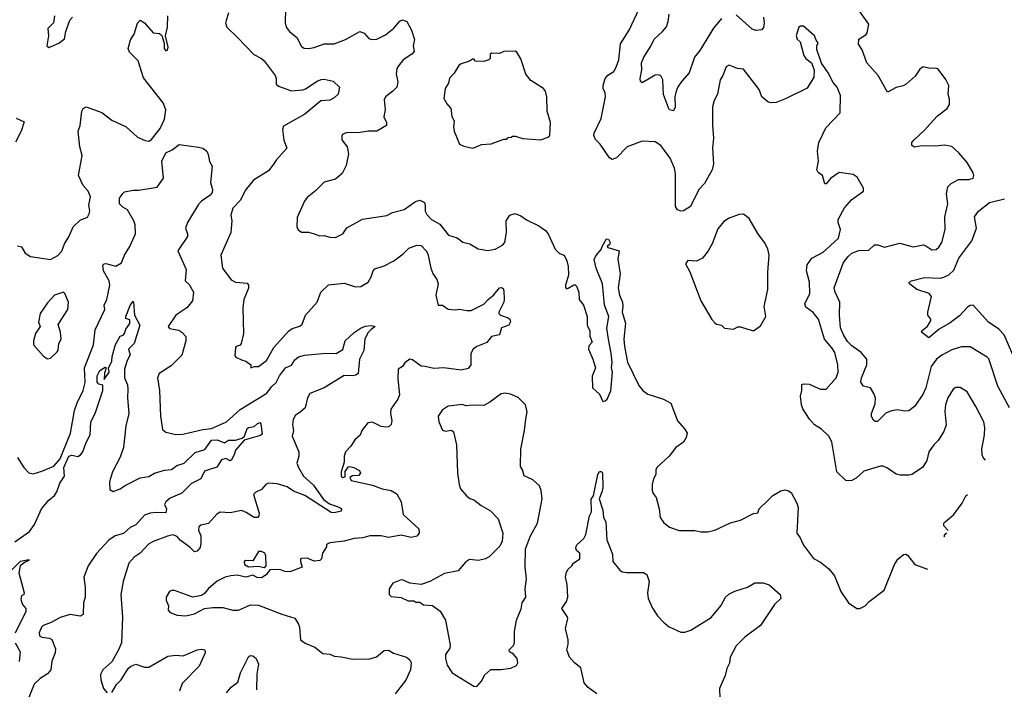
# Model space of a CAD drawing. Extents: x 2133461 to 2293071, y 753526 to 916327.
# Tile 445 of 459: x 2278490 to 2285394, y 877759 to 882458. Entities that reach past the tile are written whole.
import ezdxf

# ---------------------------------------------------------------- set-up
doc = ezdxf.new("R2010")
doc.units = 0

msp = doc.modelspace()

# ---------------------------------------------------------------- linework, layer by layer
at = {"layer": '0CON10XD'}
for points in [[(2278475, 880871.2), (2278503, 880863), (2278528.8, 880818.8), (2278565, 880795.8), (2278705, 880773.8), (2278757.3, 880802.7), (2278785, 880833.3), (2278804, 880885), (2278835.6, 880934.4), (2278865.7, 881004.3), (2278915, 881050), (2278965, 881071.2), (2278978, 881095), (2278981.2, 881115), (2278974.2, 881155.8), (2278987.5, 881215), (2278970, 881255), (2278934.5, 881294.5), (2278902, 881365), (2278927.1, 881505), (2278910.9, 881565), (2278898.9, 881675), (2278914.3, 881715.7), (2278925.8, 881815), (2278936.2, 881835), (2278955, 881846), (2279065, 881807.1), (2279135, 881753.3), (2279235.9, 881705.9), (2279315, 881632), (2279369.2, 881609.2), (2279395, 881606.2), (2279415, 881616), (2279475.4, 881695), (2279505, 881759.2), (2279514.6, 881825.4), (2279495, 881873.1), (2279358.3, 882048.3), (2279319.8, 882169.8), (2279259.7, 882229.7), (2279250, 882255), (2279268, 882315), (2279293, 882357), (2279315, 882432.5), (2279335, 882453.3), (2279365, 882436.2), (2279425, 882366.2), (2279470, 882360), (2279486.4, 882346.4), (2279503, 882293), (2279504.2, 882255), (2279515, 882240), (2279527.5, 882242.5), (2279532, 882265), (2279512.5, 882345), (2279526.9, 882405), (2279527.8, 882485)], [(2278734, 882485), (2278726.2, 882435), (2278688, 882395), (2278691.2, 882345), (2278680, 882275), (2278695, 882262.5), (2278711.7, 882268.3), (2278765, 882293.3), (2278805, 882322.5), (2278813.3, 882375), (2278842.5, 882455), (2278860, 882475)], [(2279955, 882506.2), (2279933.5, 882435), (2279942.5, 882405), (2280015.3, 882335.3), (2280132.6, 882212.6), (2280185, 882186.2), (2280205, 882168), (2280280.8, 882065), (2280288.1, 882045), (2280288, 882005), (2280305, 881990), (2280395, 881959.3), (2280475, 881965.5), (2280495, 881971.5), (2280575, 882026.9), (2280605, 882038.9), (2280625, 882039.4), (2280688.8, 882025), (2280733.3, 881983.3), (2280724.2, 881935), (2280695, 881908.6), (2280665, 881891.9), (2280601.7, 881888.3), (2280488.9, 881795), (2280339.5, 881710.5), (2280333.4, 881686.6), (2280341.4, 881611.4), (2280362.5, 881555), (2280288.2, 881471.8), (2280271.2, 881445), (2280235, 881396), (2280129.3, 881330.7), (2280072, 881258), (2280039.1, 881190.9), (2279985, 881133.8), (2279970.9, 881085), (2279978, 881045), (2279971.4, 880965), (2279900, 880805), (2279912.5, 880715), (2279972.8, 880632.8), (2280004.1, 880615.9), (2280085, 880607.5), (2280094, 880595), (2280095, 880572.5), (2280060.8, 880495), (2280053.9, 880433.9), (2280060, 880255), (2280043.3, 880185), (2280035, 880172.5), (2280007.5, 880165), (2280002.4, 880157.6), (2279999.3, 880099.3), (2280005, 880090), (2280045, 880070), (2280075, 880062.5), (2280110, 880035), (2280110, 880015), (2280137, 880023), (2280165, 880024), (2280220.9, 880065), (2280272.7, 880157.3), (2280375, 880272.9), (2280400.2, 880289.8), (2280455, 880308), (2280469.7, 880320.3), (2280495, 880383.3), (2280576, 880475), (2280602.5, 880545), (2280655, 880596.2), (2280765, 880609.2), (2280845, 880582), (2280882.5, 880585), (2280933.8, 880615), (2280955, 880652.5), (2280967.5, 880695), (2280980.9, 880709.1), (2281045, 880730), (2281114.5, 880765.5), (2281180, 880815), (2281218.8, 880855), (2281275, 880875.7), (2281305, 880872.9), (2281341.1, 880835), (2281350.9, 880815), (2281372.1, 880715), (2281387, 880677), (2281416, 880635), (2281423.8, 880605), (2281408, 880525), (2281425, 880453.3), (2281455, 880453.3), (2281495, 880426.2), (2281545, 880421.2), (2281575, 880426.7), (2281625, 880416.2), (2281655, 880418), (2281745, 880460.8), (2281774, 880495), (2281815, 880525.8), (2281854, 880575), (2281868.6, 880578.6), (2281880.5, 880570.5), (2281885.5, 880555.5), (2281886.6, 880493.4), (2281884.4, 880475), (2281848.8, 880405), (2281850, 880395), (2281862.5, 880385), (2281915, 880366), (2281928, 880355), (2281931.7, 880338.3), (2281920, 880315), (2281868.8, 880295), (2281854, 880246), (2281797.5, 880235), (2281765, 880193.3), (2281695.8, 880164.2), (2281668.8, 880145), (2281654.3, 880115), (2281654, 880035), (2281635, 880010.8), (2281585, 879998.1), (2281465, 880015.5), (2281395, 880010.9), (2281333.6, 880023.6), (2281305, 880025.5), (2281245, 880070.4), (2281225, 880074.4), (2281190, 880050), (2281174.2, 880025), (2281143.3, 880005), (2281142.1, 879937.9), (2281152.1, 879825), (2281142.2, 879795), (2281093.1, 879725), (2281089.4, 879695), (2281098.6, 879645), (2281094.1, 879615.9), (2281079.5, 879600.5), (2281055, 879597.5), (2281025, 879602.9), (2280965, 879633.8), (2280930.8, 879629.2), (2280888.8, 879575), (2280877.3, 879542.7), (2280840.3, 879509.7), (2280811.2, 879465), (2280773.8, 879426.2), (2280764.7, 879395.3), (2280766.2, 879353.8), (2280743.2, 879285), (2280745, 879254.5), (2280755, 879245.6), (2280771.2, 879248.8), (2280772.4, 879287.6), (2280795, 879318.8), (2280805, 879322), (2280832.5, 879315), (2280873.8, 879295), (2280878.8, 879275), (2280865, 879260), (2280823.9, 879256.1), (2280803.8, 879246.2), (2280814.2, 879225), (2280965, 879190.9), (2281032.5, 879165), (2281094.5, 879154.5), (2281135, 879131.2), (2281164.4, 879075), (2281179.4, 878985), (2281289.2, 878885), (2281290.8, 878855), (2281275, 878834.2), (2281235, 878824.4), (2281165, 878841.4), (2281075, 878824.5), (2281025, 878835.6), (2280945, 878836.9), (2280895, 878820.8), (2280835, 878817.1), (2280765, 878797.5), (2280665, 878786.7), (2280642.5, 878775), (2280641.7, 878758.3), (2280612.5, 878715), (2280606.7, 878675), (2280595, 878662.5), (2280555, 878657.5), (2280505, 878680), (2280465, 878677.5), (2280460, 878675), (2280460, 878655), (2280470, 878615), (2280385, 878584), (2280350, 878585), (2280315, 878600), (2280243.3, 878596.7), (2280217.7, 878562.3), (2280185, 878541.2), (2280155, 878543.3), (2280125, 878560), (2280075, 878546.7), (2280015, 878558.8), (2279970, 878555), (2279930, 878545), (2279875, 878518.8), (2279815, 878466.2), (2279785, 878430), (2279765, 878418), (2279705, 878406.2), (2279575, 878452.5), (2279555, 878452.5), (2279540, 878445), (2279517.5, 878405), (2279516.7, 878385), (2279533.3, 878345), (2279530, 878315), (2279545, 878296.7), (2279595, 878278.8), (2279653.9, 878273.9), (2279715, 878289.2), (2279785, 878326.2), (2279845, 878334), (2279915, 878333.8), (2279985, 878314), (2280023.9, 878313.9), (2280107.3, 878352.7), (2280165, 878349.2), (2280327.5, 878285), (2280418.8, 878258.8), (2280445.8, 878215), (2280451.2, 878195), (2280460, 878105), (2280492.3, 878082.3), (2280560, 878055), (2280615, 878010), (2280665, 878006), (2280695, 877992.5), (2280745, 877985.8), (2280825, 877970.8), (2280945, 877972.5), (2280992.3, 877987.7), (2281045, 878031.2), (2281075, 878033.8), (2281112.3, 878012.3), (2281203.3, 877985), (2281226, 877965), (2281235, 877947.5), (2281230.6, 877895), (2281196.9, 877823.1), (2281123.6, 877726.4)], [(2280353.8, 882535), (2280351.9, 882435), (2280359.4, 882405), (2280380.8, 882375), (2280433, 882333), (2280465, 882270), (2280485, 882256.7), (2280515, 882256), (2280555, 882262.5), (2280625, 882287.5), (2280695, 882288.6), (2280775, 882319.4), (2280875, 882374.2), (2280905, 882363.8), (2280937.5, 882325), (2280958.3, 882318.3), (2280995, 882320), (2281055, 882351.4), (2281112.6, 882397.4), (2281155, 882446.2), (2281175, 882456.7), (2281203.9, 882443.9), (2281238, 882385), (2281257.3, 882317.3), (2281248.8, 882275), (2281255.6, 882234.4), (2281238.8, 882215), (2281178, 882175), (2281145.4, 882134.6), (2281135.6, 882115), (2281128.9, 882075), (2281142.3, 882022.3), (2281134, 881985), (2281107.5, 881955), (2281055.8, 881915), (2281046, 881896), (2281053.6, 881826.4), (2281044.4, 881775), (2281061.2, 881735), (2281061.4, 881715), (2280995, 881674.3), (2280935, 881675.6), (2280864.1, 881664.1), (2280785.8, 881665.8), (2280756.7, 881655), (2280750, 881645), (2280748.8, 881615), (2280785.9, 881565.9), (2280796, 881515), (2280778.6, 881435), (2280752.1, 881377.9), (2280705, 881339.2), (2280625, 881316.2), (2280565, 881256.2), (2280505, 881210), (2280486.7, 881185), (2280435, 881070), (2280432.5, 881005), (2280443.6, 880983.6), (2280465, 880967.5), (2280515, 880966.7), (2280553.8, 880953.8), (2280595, 880941.2), (2280625, 880943.3), (2280665, 880931.2), (2280705, 880928.8), (2280755.8, 880954.2), (2280784.2, 880995.8), (2280893.2, 881056.8), (2281065, 881084.3), (2281105, 881104.2), (2281185, 881125.8), (2281265, 881181.2), (2281295, 881191.2), (2281328, 881175), (2281334.1, 881154.1), (2281333.3, 881115), (2281345, 881090.8), (2281378, 881055), (2281435, 881022), (2281496.2, 880945), (2281557.8, 880927.8), (2281597.3, 880897.3), (2281645.6, 880885.6), (2281705, 880848.8), (2281772.3, 880837.7), (2281825, 880846.2), (2281875, 880875.8), (2281891.4, 880895), (2281904.3, 880965.7), (2281900.8, 881045), (2281927.5, 881085), (2281965, 881096.7), (2282005, 881081.2), (2282043.6, 881053.6), (2282131.2, 881011.2), (2282177.3, 880977.3), (2282195.6, 880955), (2282245, 880846.2), (2282275, 880816.2), (2282307.5, 880805), (2282325.9, 880765.9), (2282336.2, 880725), (2282338.8, 880665), (2282317.5, 880595), (2282318.3, 880578.3), (2282325, 880570), (2282335, 880572.5), (2282375, 880597.5), (2282385, 880597.5), (2282395, 880587.5), (2282410, 880545), (2282413.8, 880495), (2282443.3, 880455), (2282470, 880375), (2282470, 880315), (2282487.5, 880275), (2282487, 880237), (2282503.3, 880195), (2282481.7, 880168.3), (2282477.5, 880145), (2282510, 880075), (2282526.7, 880015), (2282503.3, 879955), (2282507.5, 879875), (2282555, 879830), (2282578.3, 879778.3), (2282595, 879782.5), (2282610, 879795), (2282635.8, 879854.2), (2282647.5, 879985), (2282638.8, 880015), (2282643.3, 880055), (2282637, 880117), (2282618, 880215), (2282606.1, 880293.9), (2282621.2, 880375), (2282590.8, 880455), (2282577.1, 880605), (2282532.5, 880715), (2282519.2, 880775), (2282529.5, 880800.5), (2282567.5, 880845), (2282573.3, 880866.7), (2282605, 880920), (2282617.7, 880917.7), (2282630, 880895), (2282628.3, 880881.7), (2282610, 880865), (2282615, 880860), (2282692.5, 880835), (2282684.1, 880775.9), (2282700, 880675), (2282686.2, 880575), (2282696, 880525), (2282715.8, 880475), (2282719.2, 880445), (2282713.8, 880405), (2282737.3, 880327.3), (2282727.1, 880215), (2282731.4, 880165), (2282753.1, 880055), (2282831.5, 879891.5), (2282860, 879855), (2282895, 879830.8), (2283005, 879795.7), (2283055.9, 879765.9), (2283101.7, 879641.7), (2283155, 879583.3), (2283170, 879555), (2283164.2, 879525), (2283145, 879492), (2283090, 879455), (2283044, 879395), (2282958.8, 879315), (2282951.7, 879298.3), (2282951.2, 879265), (2282933.8, 879235), (2282924, 879195), (2282926, 879155), (2282932.3, 879132.3), (2282952.5, 879105), (2282973.3, 879025), (2282980, 878965), (2283006.1, 878926.1), (2283046.1, 878896.1), (2283115, 878873.8), (2283225, 878873.3), (2283265, 878863.3), (2283315, 878863.3), (2283365, 878876.2), (2283475, 878926), (2283543.9, 878946.1), (2283635, 878993.3), (2283665, 878997.5), (2283674.4, 879025.6), (2283735, 879084), (2283771.5, 879118.5), (2283827.7, 879152.3), (2283855, 879158.8), (2283881.7, 879151.7), (2283899.5, 879139.5), (2283940, 879065), (2283949.4, 879035), (2283940, 878855), (2283962.7, 878822.7), (2283985, 878770), (2284057.3, 878677.3), (2284105, 878652), (2284164, 878605), (2284204.1, 878554.1), (2284248.8, 878445), (2284302.5, 878365), (2284360, 878325), (2284380, 878325), (2284417.5, 878345), (2284446.1, 878373.9), (2284551.2, 878455), (2284623.8, 878635), (2284647.3, 878672.7), (2284686.4, 878703.6), (2284703.6, 878706.4), (2284715, 878701.2), (2284767.5, 878635), (2284855.5, 878600.8)], [(2283934.1, 882345.9), (2283941.7, 882321.7), (2283961.7, 882301.7), (2283987.5, 882205), (2284002.5, 882185), (2284042.5, 882155), (2284060, 882105), (2284058.8, 882055), (2284012.3, 881977.7), (2283865, 881904.2), (2283795, 881876), (2283755, 881874.2), (2283735, 881882), (2283694, 881915), (2283675, 881966.7), (2283565, 882111.2), (2283523.8, 882113.8), (2283465, 882138), (2283443.4, 882126.6), (2283420.8, 882065), (2283402.5, 882035), (2283382.5, 881935), (2283359.1, 881890.9), (2283348.1, 881845), (2283347.9, 881717.9), (2283355.5, 881625), (2283348.8, 881555), (2283354.4, 881445), (2283345.6, 881404.4), (2283291.1, 881308.9), (2283251.1, 881265), (2283193.4, 881146.6), (2283145, 881116), (2283125, 881114), (2283103.2, 881123.2), (2283087.7, 881147.7), (2283088.9, 881375), (2283082.2, 881415), (2283051.4, 881485), (2282986, 881575), (2282945, 881600), (2282855, 881606), (2282748.8, 881565), (2282675, 881488), (2282645, 881476.2), (2282625, 881488.8), (2282559.2, 881585), (2282527.9, 881617.9), (2282515.8, 881645), (2282518.3, 881661.7), (2282566.2, 881763.8), (2282597.8, 881915), (2282595, 881943.3), (2282582.2, 881975), (2282581.1, 881995), (2282595.7, 882044.3), (2282615, 882067.5), (2282655, 882094.3), (2282673.5, 882125), (2282690.5, 882175), (2282703.1, 882286.9), (2282764.3, 882385), (2282831.7, 882528.3)], [(2283410, 882465), (2283355, 882398.6), (2283259.5, 882240.5), (2283222.7, 882195), (2283184.6, 882085.4), (2283133.8, 882026.2), (2283105, 881986.2), (2283090.2, 881949.8), (2283082.9, 881915), (2283087.3, 881842.7), (2283075, 881817.5), (2283047.5, 881825), (2283038.3, 881838.3), (2283005, 881932.5), (2282998.6, 882035), (2282985, 882063.3), (2282970.7, 882070.7), (2282945, 882068.8), (2282855, 882013.3), (2282843.2, 882023.2), (2282841.4, 882045), (2282851.5, 882105), (2282851.2, 882155), (2282865.4, 882194.6), (2282915, 882270.8), (2282938.3, 882321.7), (2282998.1, 882375), (2283025, 882408), (2283037.9, 882445), (2283044.2, 882495.8)], [(2283705.6, 882475), (2283711.4, 882435), (2283705, 882402.5), (2283695, 882386.2), (2283655, 882380.8), (2283625, 882391.1), (2283515, 882491.1)], [(2285429.6, 879735), (2285348.2, 879885), (2285286.6, 880076.6), (2285275, 880090), (2285155, 880162.9), (2285095, 880161.5), (2285025, 880140.9), (2284955, 880103.2), (2284918.8, 880075), (2284881.3, 880025), (2284842.9, 879875), (2284823.3, 879826.7), (2284765, 879744), (2284725, 879712.5), (2284695, 879710), (2284645, 879718.8), (2284603.9, 879713.9), (2284563.6, 879696.4), (2284505, 879637.5), (2284488.3, 879638.3), (2284477, 879647), (2284463.9, 879673.9), (2284463.8, 879695), (2284487.6, 879762.4), (2284490.8, 879805), (2284480, 879835), (2284455, 879873.3), (2284406.4, 879886.4), (2284388, 879915), (2284391.9, 879945), (2284430.5, 880035), (2284429.4, 880075), (2284391.3, 880121.3), (2284325, 880168.9), (2284295, 880198.9), (2284265.4, 880245), (2284245.4, 880295), (2284238.5, 880385), (2284240.9, 880475), (2284207.8, 880545), (2284201.1, 880575), (2284265, 880748.8), (2284296.1, 880793.9), (2284325, 880818.9), (2284375, 880837.1), (2284445, 880840.8), (2284482.9, 880877.1), (2284507.3, 880877.3), (2284555, 880861.4), (2284661.4, 880888.6), (2284755, 880863.3), (2284825, 880878.1), (2284845, 880871.4), (2284885, 880842), (2284916.7, 880845), (2284935, 880861.2), (2284955.7, 880895), (2284979.4, 880985), (2284977.3, 881075), (2284998.1, 881165), (2284988.2, 881235), (2284998.1, 881285), (2285021.1, 881308.9), (2285073.6, 881336.4), (2285145, 881335.7), (2285176.2, 881345), (2285180, 881365), (2285175, 881383.3), (2285132.9, 881455), (2285075, 881523.8), (2285025, 881568), (2284975, 881576.2), (2284915, 881570), (2284815, 881572), (2284765, 881562), (2284746.2, 881575), (2284746.2, 881595), (2284761.2, 881615), (2284836.3, 881683.7), (2284871.4, 881725), (2284926.8, 881783.2), (2284994, 881835), (2285008.8, 881861.2), (2285010.7, 881900.7), (2285000, 881935), (2285006, 881995), (2284985, 882037.5), (2284930.7, 882110.7), (2284915, 882116.7), (2284875, 882113.8), (2284825, 882126.2), (2284800.8, 882109.2), (2284769.7, 882060.3), (2284705, 882004), (2284685, 881992.5), (2284635, 881982.5), (2284575, 881950), (2284510.6, 882065), (2284430.4, 882155), (2284396.8, 882246.8), (2284370.8, 882285), (2284375, 882321.2), (2284425, 882354), (2284432, 882365), (2284444, 882425), (2284374.2, 882525)], [(2285262.4, 879365.7), (2285245.9, 879385.9), (2285238, 879405), (2285235.9, 879444.1), (2285255.6, 879544.4), (2285258.6, 879595), (2285250.8, 879635), (2285195, 879743.3), (2285133.3, 879845), (2285085, 879875.8), (2285055, 879876), (2285036.2, 879865), (2284998.6, 879805), (2284981.9, 879755), (2284977.3, 879707.3), (2284986, 879615), (2284971.2, 879568.8), (2284930, 879505), (2284898.8, 879475), (2284864.3, 879425.7), (2284850, 879365), (2284820, 879315), (2284745, 879266.2), (2284727.7, 879262.3), (2284665, 879262), (2284635, 879268), (2284575, 879310.8), (2284545, 879324), (2284525, 879325.6), (2284409.4, 879290.6), (2284355, 879241.4), (2284325, 879224.3), (2284305, 879220.6), (2284283.8, 879225), (2284220.8, 879285), (2284184, 879495), (2284163.8, 879535), (2284113.3, 879585), (2284064, 879615), (2284028, 879655), (2283982.5, 879727.5), (2283971.2, 879755), (2283964.2, 879815), (2283974, 879855), (2283975, 879897.5), (2283985, 879903.3), (2284025, 879899.2), (2284105, 879864.4), (2284144.4, 879865.6), (2284214.4, 879945), (2284229.4, 879985), (2284226.7, 880035), (2284205, 880122), (2284185, 880155.6), (2284133.5, 880215), (2284092.2, 880355), (2284055, 880403.1), (2284001.4, 880441.4), (2283994.3, 880464.3), (2284030.5, 880535), (2284029.2, 880615), (2284007.1, 880695), (2284012.7, 880737.3), (2284045, 880784.4), (2284125, 880825.7), (2284231.2, 880925), (2284245.8, 880985), (2284229.2, 881035), (2284229.4, 881055), (2284273.4, 881136.6), (2284325, 881196.7), (2284406.7, 881255), (2284405.9, 881275.9), (2284363, 881353), (2284335, 881370), (2284235, 881385.7), (2284175, 881344.2), (2284145, 881306), (2284135, 881306.2), (2284120, 881365), (2284090, 881385), (2284080, 881405), (2284092, 881465), (2284084.5, 881534.5), (2284094.5, 881595.5), (2284142.1, 881697.9), (2284243.3, 881805), (2284246.2, 881925), (2284222, 881985), (2284195, 882016.7), (2284160, 882085), (2284112.3, 882152.3), (2284079.3, 882249.3), (2284080, 882275), (2284088.8, 882295), (2284073.8, 882313.8), (2284063.8, 882345), (2283985, 882412.5), (2283965, 882412.5), (2283952.5, 882405), (2283934.1, 882345.9)], [(2281665, 881556.7), (2281685, 881563.3), (2281727.3, 881582.7), (2281795, 881586.2), (2281885, 881620), (2281905, 881620), (2281915, 881630), (2281937, 881633), (2281945, 881640), (2281965, 881640), (2282017, 881623), (2282145, 881613.3), (2282200, 881635), (2282207.5, 881645), (2282211.2, 881735), (2282188.8, 881815), (2282186.7, 881915), (2282177.5, 881955), (2282163.6, 881973.6), (2282075, 882030), (2282038.8, 882075), (2282005, 882182.5), (2281975, 882230), (2281965, 882236.2), (2281885.8, 882234.2), (2281855, 882221.2), (2281798.3, 882221.7), (2281790, 882215), (2281790, 882185), (2281780, 882175), (2281745, 882163.3), (2281685, 882167.5), (2281675, 882180), (2281665, 882180), (2281643.6, 882166.4), (2281585, 882147.5), (2281570, 882135), (2281537.3, 882082.7), (2281502.8, 882047.2), (2281497.3, 882012.7), (2281473.6, 881973.6), (2281463.8, 881905), (2281485, 881867.5), (2281513.8, 881835), (2281520.3, 881780.3), (2281536.9, 881745), (2281530.8, 881705), (2281536, 881675), (2281573.3, 881585), (2281605, 881568.8), (2281665, 881556.7)], [(2278465, 881767.5), (2278521.7, 881741.7), (2278501.2, 881675), (2278461.1, 881598.9)], [(2278474.4, 879384.4), (2278520, 879315), (2278555, 879278.8), (2278585, 879270.8), (2278645, 879288.6), (2278729.2, 879325), (2278775, 879375.5), (2278846.4, 879555), (2278873.3, 879715), (2278892, 879768), (2278935.6, 879855), (2278949.2, 879910.8), (2278943.8, 880015), (2279006.8, 880175), (2279018.2, 880281.8), (2279086, 880425), (2279082.5, 880455), (2279100.9, 880495), (2279121.1, 880595), (2279118.5, 880625), (2279076.7, 880695), (2279072.9, 880735), (2279083.3, 880745), (2279094.4, 880745.6), (2279165, 880727.3), (2279205, 880751.1), (2279225.5, 880805), (2279261.2, 880865), (2279301.8, 880955), (2279299.1, 881019.1), (2279290.5, 881045), (2279245, 881124), (2279212.2, 881142.2), (2279189.4, 881165), (2279190, 881205), (2279212.1, 881237.9), (2279225, 881248.8), (2279285, 881260.8), (2279325, 881260.8), (2279455, 881281.2), (2279499.2, 881345), (2279487.3, 881465), (2279515, 881523.8), (2279559.1, 881545), (2279607.3, 881582.7), (2279743.7, 881563.7), (2279774, 881555), (2279801.2, 881535), (2279812.3, 881512.3), (2279821.2, 881461.2), (2279840.5, 881430.5), (2279828, 881315), (2279842.9, 881265), (2279838.6, 881245), (2279825, 881225.8), (2279765.4, 881184.6), (2279741.5, 881158.5), (2279666.2, 881035), (2279651.9, 880995), (2279665.6, 880955), (2279665.8, 880935.8), (2279598.6, 880835), (2279657.9, 880705), (2279650.8, 880625), (2279678.9, 880598.9), (2279708.8, 880545), (2279702.9, 880485), (2279662.9, 880435), (2279585.8, 880385), (2279531.2, 880305), (2279540, 880290), (2279605, 880278.6), (2279626, 880265), (2279654, 880235), (2279655.8, 880205), (2279626.9, 880103.1), (2279551.3, 880028.7), (2279468.8, 879975), (2279455.9, 879944.1), (2279470.8, 879855), (2279477.8, 879675), (2279490.9, 879580.9), (2279515, 879562), (2279585, 879547.5), (2279635, 879548.1), (2279775, 879582.3), (2279835, 879589.8), (2279939.4, 879635), (2280035, 879722.5), (2280222.7, 879837.3), (2280255, 879881.5), (2280287.4, 879912.6), (2280311.9, 879958.1), (2280355, 880014.6), (2280395, 880033.8), (2280419.1, 880070.9), (2280445, 880091.5), (2280487, 880103), (2280638.1, 880118.1), (2280710, 880115), (2280755, 880144.3), (2280771.9, 880205), (2280835, 880263.3), (2280885, 880296.4), (2280915, 880307.5), (2280955, 880310.6), (2280982.5, 880305), (2280955, 880282.5), (2280930.2, 880259.8), (2280910.6, 880215), (2280903.4, 880136.6), (2280872.5, 880075), (2280863.8, 879975), (2280846.8, 879963.2), (2280825, 879958.6), (2280765, 879961.5), (2280625, 879874.2), (2280525, 879834), (2280508.9, 879805), (2280492.9, 879735), (2280455, 879700), (2280425, 879682.5), (2280408, 879652), (2280403.9, 879615), (2280410.5, 879575), (2280400.5, 879535), (2280448.5, 879425), (2280448.5, 879395), (2280432.5, 879345), (2280445.7, 879315), (2280480, 879255), (2280550.3, 879190.3), (2280620.1, 879090.1), (2280661.4, 879061.4), (2280734, 879034), (2280746.5, 879025), (2280745, 879008.8), (2280695, 878996.2), (2280675, 878998.7), (2280488.6, 879118.6), (2280409.1, 879149.1), (2280365, 879178.5), (2280295, 879200), (2280235, 879204.6), (2280215, 879196.4), (2280185, 879161.1), (2280145, 879142.9), (2280130, 879125), (2280168.1, 878995), (2280167.5, 878975), (2280156.7, 878965), (2280133.4, 878963.4), (2280079.1, 878999.1), (2280045, 879013.1), (2279965, 878996.7), (2279895, 879002.9), (2279871.3, 878988.7), (2279815, 878921.2), (2279759.7, 878910.3), (2279745, 878898.8), (2279743.5, 878875), (2279760.6, 878835), (2279760, 878785), (2279754.5, 878755), (2279735, 878728.1), (2279715, 878722.5), (2279684.4, 878755), (2279615.5, 878805), (2279595, 878832.2), (2279565, 878842.2), (2279525.5, 878834.5), (2279425, 878797.1), (2279393.6, 878776.4), (2279335.8, 878715), (2279293.8, 878686.2), (2279255.6, 878644.4), (2279215.7, 878515), (2279198.6, 878425), (2279211.5, 878265), (2279204.1, 878085.9), (2279184, 878035), (2279135, 877952.5), (2279072.5, 877895), (2279057, 877863), (2279060, 877825), (2279076.7, 877765), (2279104.2, 877734.2)], [(2285455, 880106.2), (2285394, 880245), (2285355, 880286), (2285284.3, 880335), (2285175, 880454), (2285155, 880452.9), (2285135, 880441.1), (2285079.4, 880380.6), (2285015, 880330.9), (2284936.7, 880285), (2284865, 880224), (2284814.3, 880264.3), (2284816, 880275), (2284855, 880306.9), (2284880, 880345), (2284880, 880355), (2284858.8, 880385), (2284858, 880405), (2284882.5, 880515), (2284866.1, 880536.1), (2284780.8, 880565), (2284730, 880605), (2284726.2, 880615), (2284742.5, 880625), (2284835, 880648.1), (2284944, 880644), (2284969.7, 880649.7), (2285005, 880667.3), (2285039.8, 880700.2), (2285076.4, 880785), (2285165.6, 880905), (2285200, 880995), (2285184.4, 881075), (2285214, 881115), (2285291.4, 881175), (2285395, 881201.2)], [(2283635, 880273.8), (2283685, 880310), (2283722, 880375), (2283710.8, 880445), (2283736, 880565), (2283736.2, 880685), (2283746.2, 880805), (2283735, 880850), (2283713.3, 880895), (2283666.4, 880956.4), (2283605, 881062.5), (2283565, 881092.5), (2283535, 881090), (2283465, 881064), (2283428.3, 881041.7), (2283385, 880988.8), (2283346, 880885), (2283317.5, 880835), (2283278.8, 880785), (2283235, 880763.8), (2283175, 880766.7), (2283157.5, 880745), (2283189.2, 880689.2), (2283266.7, 880485), (2283343.9, 880353.9), (2283365, 880330), (2283375, 880320), (2283410, 880315), (2283432.5, 880292.5), (2283495, 880286.7), (2283525, 880303.3), (2283545, 880303.3), (2283595, 880286.2), (2283635, 880273.8)], [(2278685, 880077.5), (2278705, 880082.5), (2278753.9, 880126.1), (2278760.5, 880139.5), (2278764, 880185), (2278781.2, 880215), (2278775.9, 880265.9), (2278760.7, 880319.3), (2278827.5, 880425), (2278833.3, 880475), (2278807, 880537), (2278796.4, 880546.4), (2278735, 880523.3), (2278685, 880470), (2278633.3, 880395), (2278621.2, 880335), (2278633.8, 880305), (2278601.2, 880255), (2278586.7, 880205), (2278587.5, 880175), (2278657, 880097), (2278685, 880077.5)], [(2278455, 878794.3), (2278557.8, 878865), (2278594.5, 878915), (2278641.8, 879025), (2278693.6, 879086.4), (2278735, 879118.5), (2278751.5, 879145), (2278771.8, 879205), (2278804.8, 879255), (2278799.7, 879315), (2278835, 879394.8), (2278855, 879402.4), (2278896.9, 879393.1), (2278915.9, 879404.1), (2278932.1, 879425), (2278955, 879490), (2278983.5, 879545), (2278988.8, 879635), (2279020.3, 879695), (2279073.4, 879855), (2279072.4, 879892.4), (2279045, 879899.2), (2279034, 879914), (2279032.5, 879957.5), (2279052.9, 879995), (2279088.9, 880018.9), (2279096.7, 880015), (2279083.7, 879976.3), (2279082.5, 879932.5), (2279117.5, 879985), (2279113.3, 880015), (2279135, 880060), (2279138.9, 880095), (2279162.4, 880177.6), (2279193.4, 880236.6), (2279215, 880244.4), (2279224.4, 880255), (2279234.2, 880285.8), (2279262.5, 880325), (2279262, 880352), (2279235, 880360), (2279233.3, 880375), (2279265, 880450.8), (2279285, 880483.3), (2279288.8, 880478.8), (2279295.6, 880385), (2279333.5, 880315), (2279292.5, 880185), (2279251.9, 880145), (2279265.8, 880105), (2279243.3, 880065), (2279224.3, 880004.3), (2279226, 879945), (2279245.6, 879895), (2279249.4, 879865), (2279245.6, 879805), (2279254.3, 879694.3), (2279235, 879607.5), (2279218, 879455), (2279193.4, 879386.6), (2279140, 879285), (2279119.4, 879215), (2279121.9, 879161.9), (2279145, 879146.2), (2279195, 879164.6), (2279230.2, 879189.8), (2279335, 879243.6), (2279395, 879252.3), (2279435, 879274.5), (2279505, 879297.3), (2279555, 879301.5), (2279591.9, 879328.1), (2279644.1, 879345.9), (2279719.6, 879420.4), (2279787.6, 879442.4), (2279835, 879506.8), (2279875, 879509.4), (2279925, 879488.1), (2279955, 879507.1), (2280003.1, 879506.9), (2280050, 879520), (2280065.6, 879534.4), (2280085, 879587.8), (2280095, 879595.5), (2280135, 879602.2), (2280155, 879622.5), (2280175, 879630), (2280181.7, 879621.7), (2280190.7, 879549.3), (2280179.2, 879540.8), (2280063.3, 879506.7), (2280003.2, 879436.8), (2279995, 879403.8), (2279975, 879368), (2279965, 879361.2), (2279935, 879378), (2279905, 879369.2), (2279873, 879317), (2279785, 879289.4), (2279760.6, 879235), (2279695, 879203.3), (2279625.9, 879135), (2279545, 879099.8), (2279514.6, 879075), (2279506.1, 879055), (2279519.2, 879025), (2279515, 878998.1), (2279445, 879000.6), (2279403.8, 878995), (2279365, 878980.9), (2279305, 878913.1), (2279263.8, 878895), (2279217.6, 878852.4), (2279159.2, 878835), (2279115, 878805.5), (2279029.3, 878710.7), (2278970, 878625), (2278939.2, 878545), (2278948.9, 878475), (2278950, 878405), (2278937.1, 878365), (2278935.7, 878284.3), (2278915, 878272), (2278845, 878283.1), (2278775, 878263.1), (2278711.7, 878228.3), (2278655, 878207.5), (2278643.8, 878195), (2278626.9, 878155), (2278630, 878135), (2278644.4, 878124.4), (2278697.9, 878117.9), (2278715, 878108), (2278742.1, 878042.1), (2278738.9, 878015), (2278714.7, 877955.3), (2278707.5, 877895), (2278685, 877866.5), (2278633.1, 877835), (2278591.4, 877795), (2278535.6, 877655)], [(2281695, 877777.5), (2281727.5, 877815), (2281750.7, 877859.3), (2281793, 877897), (2281865, 877897.5), (2281935, 877907.5), (2281973, 877927), (2281982.5, 877945), (2281977.5, 877975), (2281952.5, 878005), (2281925, 878022.5), (2281922.5, 878035), (2281953.6, 878066.4), (2281960, 878085), (2281960, 878165), (2281974, 878245), (2282006.4, 878323.6), (2282014, 878366), (2282038.8, 878405), (2282034.1, 878464.1), (2282044, 878535), (2282034.1, 878615.9), (2282037.1, 878745), (2282072.5, 878835), (2282120, 878925), (2282153.3, 879095), (2282146.2, 879155), (2282135, 879187.5), (2282088.3, 879228.3), (2282027, 879257), (2282015, 879300), (2282001.7, 879321.7), (2282003.8, 879445), (2282030, 879575), (2282039.2, 879655), (2282048, 879705), (2282036.1, 879756.1), (2281986.1, 879806.1), (2281930.5, 879830.5), (2281895, 879836.2), (2281865, 879833.3), (2281787.3, 879772.7), (2281745, 879750), (2281665, 879752.5), (2281615, 879747.5), (2281595, 879756.7), (2281495, 879746.2), (2281452.3, 879717.7), (2281423.3, 879675), (2281428.8, 879635), (2281455, 879576.7), (2281475, 879570.8), (2281518.3, 879578.3), (2281531.2, 879565), (2281553.2, 879475), (2281559.3, 879275), (2281570.5, 879195), (2281581.4, 879165), (2281625, 879113.8), (2281647.3, 879097.3), (2281675, 879089.2), (2281725, 879048.8), (2281791.7, 879011.7), (2281844, 878955), (2281878, 878855), (2281872.3, 878797.7), (2281855.8, 878764.2), (2281782.3, 878687.7), (2281755.8, 878674.2), (2281707.3, 878662.7), (2281645, 878668.8), (2281615, 878650), (2281565, 878590), (2281467.7, 878572.3), (2281365, 878516.2), (2281305, 878493.3), (2281225, 878502.5), (2281180, 878525), (2281163.9, 878526.1), (2281107, 878503), (2281080, 878465), (2281080, 878425), (2281095, 878410), (2281165, 878403.3), (2281215, 878380), (2281255, 878380), (2281265, 878370), (2281295, 878370), (2281320.7, 878350.7), (2281385, 878346.2), (2281437.7, 878307.7), (2281476.2, 878245), (2281508.3, 878068.3), (2281505, 878047.5), (2281476.4, 878003.6), (2281476.2, 877975), (2281488.3, 877928.3), (2281522.5, 877875), (2281675, 877780), (2281695, 877777.5)], [(2282536.7, 877726.7), (2282475, 877770.6), (2282447.5, 877805), (2282425, 877910), (2282380, 877945), (2282346.2, 877985), (2282326.7, 878035), (2282336.1, 878073.9), (2282336.2, 878105), (2282318, 878185), (2282334.2, 878255), (2282330, 878270), (2282292.5, 878325), (2282324.3, 878375.7), (2282332.5, 878405), (2282329.2, 878495), (2282318, 878545), (2282325, 878580), (2282335, 878602.5), (2282362.5, 878625), (2282372.5, 878645), (2282416.7, 878675), (2282417.5, 878715), (2282393.9, 878733.9), (2282390, 878755), (2282397, 878773), (2282445, 878817.5), (2282460, 878845), (2282486, 878975), (2282500, 879005), (2282497.3, 879092.7), (2282513.1, 879116.9), (2282543.8, 879265), (2282555, 879287.5), (2282567.9, 879287.9), (2282577, 879277), (2282578.5, 879175), (2282575, 879148.8), (2282553.8, 879095), (2282580, 879015), (2282584, 878965), (2282600, 878935), (2282606.9, 878806.9), (2282647, 878707), (2282648, 878655), (2282698.8, 878595), (2282715, 878584.2), (2282747.7, 878577.7), (2282865, 878578.8), (2282886.7, 878565), (2282903.8, 878515), (2282892.5, 878435), (2282895.8, 878395), (2282927.9, 878327.9), (2282963.3, 878273.3), (2283010, 878225), (2283045, 878198.1), (2283125, 878160.6), (2283155, 878160), (2283195, 878174.4), (2283337.6, 878262.4), (2283405.6, 878345), (2283438.6, 878405), (2283463.4, 878426.6), (2283505, 878447.5), (2283594.3, 878475.7), (2283645, 878506.2), (2283703, 878507), (2283745, 878492.5), (2283823.6, 878423.6), (2283827.5, 878395), (2283782.5, 878355), (2283685, 878206.7), (2283575, 878124.2), (2283514.3, 878065), (2283472, 877985), (2283468.3, 877941.7), (2283449.2, 877905), (2283437.1, 877855), (2283398, 877765), (2283400, 877695)], [(2285000.3, 878872.9), (2284971.2, 878905), (2284971.2, 878925), (2284978.8, 878935), (2285040, 878985), (2285098.8, 879065), (2285123.6, 879116.4), (2285135.3, 879126.8)], [(2284977.3, 878829.7), (2284973.3, 878835), (2284985, 878852.5), (2284991.3, 878856)], [(2280205, 878612.5), (2280217.5, 878625), (2280216, 878695), (2280208, 878715), (2280185, 878726.7), (2280163.6, 878726.4), (2280125, 878660), (2280075, 878662.5), (2280063.3, 878655), (2280067.5, 878635), (2280095, 878617.5), (2280165, 878622.5), (2280205, 878612.5)], [(2278435, 878596.7), (2278495, 878657.5), (2278555, 878670), (2278555, 878663.8), (2278528, 878652), (2278494.2, 878625.8), (2278483.8, 878575), (2278522.5, 878435), (2278520, 878425), (2278502.5, 878415), (2278498.3, 878388.3), (2278510, 878355), (2278532.5, 878325), (2278533.8, 878305), (2278457.6, 878152.4)], [(2278458, 878085), (2278492.5, 878022.5), (2278486.7, 877955)], [(2279135, 877737.5), (2279167.7, 877792.3), (2279201.2, 877825), (2279250, 877905), (2279269.1, 877920.9), (2279305, 877934.2), (2279364.4, 877914.4), (2279395, 877913.3), (2279440.8, 877939.2), (2279528.3, 877991.7), (2279585, 877997.5), (2279635.4, 877994.6), (2279735, 878035.5), (2279765, 878040), (2279787.5, 878035), (2279791.2, 878015), (2279749.4, 877920.6), (2279630.2, 877799.8), (2279610.8, 877745)], [(2279940, 877735), (2279972, 877775), (2280020.3, 877809.7), (2280037.3, 877875), (2280093.6, 877986.4), (2280105, 877995.8), (2280124.2, 877994.2), (2280147.5, 877975), (2280163.5, 877935), (2280153.8, 877865), (2280149.4, 877755)]]:
    msp.add_lwpolyline(points, dxfattribs=at)

doc.saveas('drawing.dxf')
